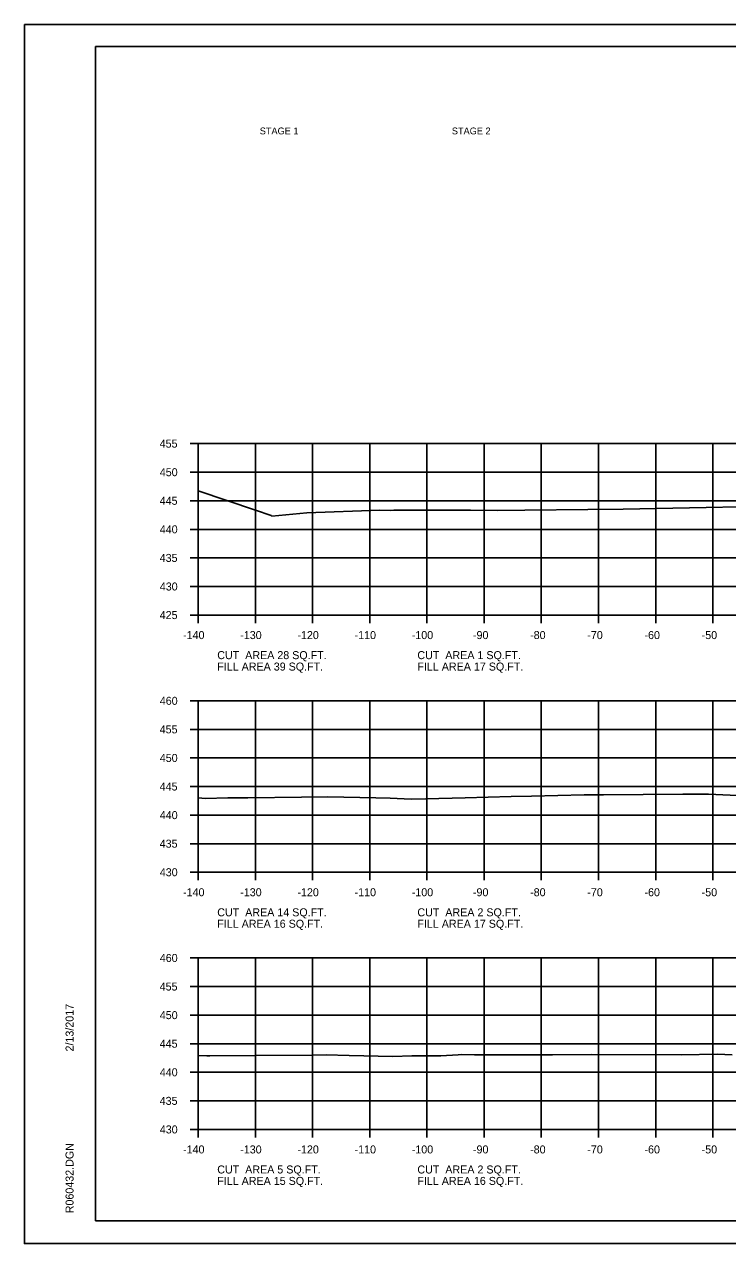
# Model space of a CAD drawing. Extents: x 1538688 to 1540766, y 656250 to 671912.
# Drawn here: x 1538687.8 to 1538810.8, y 657191.2 to 657404.6 of the extents above; entities that cross this region are included whole.
import ezdxf

# ---------------------------------------------------------------- set-up
doc = ezdxf.new("R2010")
doc.units = 0
for name, color, linetype in [('18', 7, 'Continuous'), ('22', 7, 'Continuous'), ('26', 7, 'Continuous'), ('Borings', 7, 'Continuous'), ('Default', 7, 'Continuous'), ('Horizontal Alignment', 7, 'Continuous'), ('RipRap', 7, 'Continuous')]:
    doc.layers.add(name, color=color, linetype=linetype)

msp = doc.modelspace()

# ---------------------------------------------------------------- linework, layer by layer
at = {"layer": '18'}
for points in [[(1538718.18, 657322.96), (1538728.2, 657319.57), (1538730.91, 657318.63), (1538731.02, 657318.55), (1538737.18, 657319.1), (1538749.94, 657319.56), (1538751.72, 657319.52), (1538752.4, 657319.56), (1538765.8, 657319.56), (1538770.47, 657319.53), (1538775.27, 657319.58), (1538786.29, 657319.72), (1538792.51, 657319.79), (1538815.69, 657320.2)], [(1538718.18, 657269.25), (1538719.46, 657269.13), (1538723.37, 657269.25), (1538726.83, 657269.26), (1538736.22, 657269.35), (1538740.82, 657269.44), (1538749.21, 657269.23), (1538751.73, 657269.17), (1538755.39, 657269.03), (1538758, 657269.05), (1538764.84, 657269.26), (1538772.9, 657269.47), (1538776.47, 657269.53), (1538785.65, 657269.8), (1538789.08, 657269.79), (1538802.91, 657269.88), (1538807.42, 657269.88), (1538822.57, 657269.19)], [(1538718.18, 657224.15), (1538719.68, 657224.11), (1538719.98, 657224.1), (1538720.21, 657224.11), (1538728.25, 657224.15), (1538738.24, 657224.23), (1538740.55, 657224.28), (1538744.58, 657224.17), (1538752.19, 657223.99), (1538755.55, 657224.12), (1538760.63, 657224.11), (1538763.62, 657224.29), (1538764.29, 657224.34), (1538766.48, 657224.31), (1538780.16, 657224.26), (1538786.99, 657224.32), (1538802.66, 657224.27), (1538808.99, 657224.37), (1538811.54, 657224.26)]]:
    msp.add_lwpolyline(points, dxfattribs=at)
at = {"layer": '22'}
for p, q in [((1538718.18, 657331.23), (1538998.18, 657331.23)), ((1538718.18, 657301.23), (1538718.18, 657331.23)), ((1538728.18, 657301.23), (1538728.18, 657331.23)), ((1538738.18, 657301.23), (1538738.18, 657331.23)), ((1538748.18, 657301.23), (1538748.18, 657331.23)), ((1538758.18, 657301.23), (1538758.18, 657331.23)), ((1538768.18, 657301.23), (1538768.18, 657331.23)), ((1538778.18, 657301.23), (1538778.18, 657331.23)), ((1538788.18, 657301.23), (1538788.18, 657331.23)), ((1538798.18, 657301.23), (1538798.18, 657331.23)), ((1538808.18, 657301.23), (1538808.18, 657331.23)), ((1538718.18, 657326.23), (1538998.18, 657326.23)), ((1538718.18, 657321.23), (1538998.18, 657321.23)), ((1538718.18, 657316.23), (1538998.18, 657316.23)), ((1538718.18, 657311.23), (1538998.18, 657311.23)), ((1538718.18, 657306.23), (1538998.18, 657306.23)), ((1538718.18, 657301.23), (1538998.18, 657301.23)), ((1538718.18, 657286.23), (1538998.18, 657286.23)), ((1538718.18, 657256.23), (1538718.18, 657286.23)), ((1538728.18, 657256.23), (1538728.18, 657286.23)), ((1538738.18, 657256.23), (1538738.18, 657286.23)), ((1538748.18, 657256.23), (1538748.18, 657286.23)), ((1538758.18, 657256.23), (1538758.18, 657286.23)), ((1538768.18, 657256.23), (1538768.18, 657286.23)), ((1538778.18, 657256.23), (1538778.18, 657286.23)), ((1538788.18, 657256.23), (1538788.18, 657286.23)), ((1538798.18, 657256.23), (1538798.18, 657286.23)), ((1538808.18, 657256.23), (1538808.18, 657286.23)), ((1538718.18, 657281.23), (1538998.18, 657281.23)), ((1538718.18, 657276.23), (1538998.18, 657276.23)), ((1538718.18, 657271.23), (1538998.18, 657271.23)), ((1538718.18, 657266.23), (1538998.18, 657266.23)), ((1538718.18, 657261.23), (1538998.18, 657261.23)), ((1538718.18, 657256.23), (1538998.18, 657256.23)), ((1538718.18, 657241.23), (1538998.18, 657241.23)), ((1538718.18, 657211.23), (1538718.18, 657241.23)), ((1538728.18, 657211.23), (1538728.18, 657241.23)), ((1538738.18, 657211.23), (1538738.18, 657241.23)), ((1538748.18, 657211.23), (1538748.18, 657241.23)), ((1538758.18, 657211.23), (1538758.18, 657241.23)), ((1538768.18, 657211.23), (1538768.18, 657241.23)), ((1538778.18, 657211.23), (1538778.18, 657241.23)), ((1538788.18, 657211.23), (1538788.18, 657241.23)), ((1538798.18, 657211.23), (1538798.18, 657241.23)), ((1538808.18, 657211.23), (1538808.18, 657241.23)), ((1538718.18, 657236.23), (1538998.18, 657236.23)), ((1538718.18, 657231.23), (1538998.18, 657231.23)), ((1538718.18, 657226.23), (1538998.18, 657226.23)), ((1538718.18, 657221.23), (1538998.18, 657221.23)), ((1538718.18, 657216.23), (1538998.18, 657216.23)), ((1538718.18, 657211.23), (1538998.18, 657211.23))]:
    msp.add_line(p, q, dxfattribs=at)
at = {"layer": '26'}
for p, q in [((1538687.78, 657404.59), (1539021.11, 657404.59)), ((1538687.78, 657191.25), (1539021.11, 657191.25))]:
    msp.add_line(p, q, dxfattribs=at)
msp.add_lwpolyline([(1538687.77, 657404.59), (1539021.11, 657404.59), (1539021.11, 657191.25), (1538687.77, 657191.25)], close=True, dxfattribs=at)
at = {"layer": 'Borings'}
for p, q in [((1538716.78, 657331.23), (1538718.18, 657331.23)), ((1538718.18, 657301.23), (1538718.18, 657331.23)), ((1538716.78, 657326.23), (1538718.18, 657326.23)), ((1538716.78, 657321.23), (1538718.18, 657321.23)), ((1538716.78, 657316.23), (1538718.18, 657316.23)), ((1538716.78, 657311.23), (1538718.18, 657311.23)), ((1538716.78, 657306.23), (1538718.18, 657306.23)), ((1538716.78, 657301.23), (1538718.18, 657301.23)), ((1538718.18, 657301.23), (1538998.18, 657301.23)), ((1538718.18, 657299.83), (1538718.18, 657301.23)), ((1538728.18, 657299.83), (1538728.18, 657301.23)), ((1538738.18, 657299.83), (1538738.18, 657301.23)), ((1538748.18, 657299.83), (1538748.18, 657301.23)), ((1538758.18, 657299.83), (1538758.18, 657301.23)), ((1538768.18, 657299.83), (1538768.18, 657301.23)), ((1538778.18, 657299.83), (1538778.18, 657301.23)), ((1538788.18, 657299.83), (1538788.18, 657301.23)), ((1538798.18, 657299.83), (1538798.18, 657301.23)), ((1538808.18, 657299.83), (1538808.18, 657301.23)), ((1538716.78, 657286.23), (1538718.18, 657286.23)), ((1538718.18, 657256.23), (1538718.18, 657286.23)), ((1538716.78, 657281.23), (1538718.18, 657281.23)), ((1538716.78, 657276.23), (1538718.18, 657276.23)), ((1538716.78, 657271.23), (1538718.18, 657271.23)), ((1538716.78, 657266.23), (1538718.18, 657266.23)), ((1538716.78, 657261.23), (1538718.18, 657261.23)), ((1538716.78, 657256.23), (1538718.18, 657256.23)), ((1538718.18, 657256.23), (1538998.18, 657256.23)), ((1538718.18, 657254.83), (1538718.18, 657256.23)), ((1538728.18, 657254.83), (1538728.18, 657256.23)), ((1538738.18, 657254.83), (1538738.18, 657256.23)), ((1538748.18, 657254.83), (1538748.18, 657256.23)), ((1538758.18, 657254.83), (1538758.18, 657256.23)), ((1538768.18, 657254.83), (1538768.18, 657256.23)), ((1538778.18, 657254.83), (1538778.18, 657256.23)), ((1538788.18, 657254.83), (1538788.18, 657256.23)), ((1538798.18, 657254.83), (1538798.18, 657256.23)), ((1538808.18, 657254.83), (1538808.18, 657256.23)), ((1538716.78, 657241.23), (1538718.18, 657241.23)), ((1538718.18, 657211.23), (1538718.18, 657241.23)), ((1538716.78, 657236.23), (1538718.18, 657236.23)), ((1538716.78, 657231.23), (1538718.18, 657231.23)), ((1538716.78, 657226.23), (1538718.18, 657226.23)), ((1538716.78, 657221.23), (1538718.18, 657221.23)), ((1538716.78, 657216.23), (1538718.18, 657216.23)), ((1538716.78, 657211.23), (1538718.18, 657211.23)), ((1538718.18, 657211.23), (1538998.18, 657211.23)), ((1538718.18, 657209.83), (1538718.18, 657211.23)), ((1538728.18, 657209.83), (1538728.18, 657211.23)), ((1538738.18, 657209.83), (1538738.18, 657211.23)), ((1538748.18, 657209.83), (1538748.18, 657211.23)), ((1538758.18, 657209.83), (1538758.18, 657211.23)), ((1538768.18, 657209.83), (1538768.18, 657211.23)), ((1538778.18, 657209.83), (1538778.18, 657211.23)), ((1538788.18, 657209.83), (1538788.18, 657211.23)), ((1538798.18, 657209.83), (1538798.18, 657211.23)), ((1538808.18, 657209.83), (1538808.18, 657211.23))]:
    msp.add_line(p, q, dxfattribs=at)
at = {"layer": 'RipRap'}
for p, q in [((1538700.18, 657400.69), (1539016.36, 657400.69)), ((1538700.18, 657195.23), (1538700.18, 657400.69)), ((1538700.18, 657195.23), (1538700.18, 657195.23)), ((1539016.36, 657195.23), (1538700.18, 657195.23))]:
    msp.add_line(p, q, dxfattribs=at)

# ---------------------------------------------------------------- texts
at = {"layer": 'Default'}
for s, p in [('STAGE 1', (1538728.93, 657385.34)), ('STAGE 2', (1538762.53, 657385.34))]:
    msp.add_text(s, height=1.2, dxfattribs=at).set_placement(p)
at = {"layer": 'Horizontal Alignment'}
for s, p in [('455', (1538711.43, 657330.53)), ('450', (1538711.45, 657325.53)), ('445', (1538711.43, 657320.53)), ('440', (1538711.45, 657315.53)), ('435', (1538711.43, 657310.53)), ('430', (1538711.45, 657305.53)), ('425', (1538711.43, 657300.53)), ('-140', (1538715.52, 657297.03)), ('-130', (1538725.52, 657297.03)), ('-120', (1538735.52, 657297.03)), ('-110', (1538745.52, 657297.03)), ('-100', (1538755.52, 657297.03)), ('-90', (1538766.22, 657297.03)), ('-80', (1538776.22, 657297.03)), ('-70', (1538786.22, 657297.03)), ('-60', (1538796.22, 657297.03)), ('-50', (1538806.22, 657297.03)), ('CUT  AREA 28 SQ.FT.', (1538721.5, 657293.52)), ('CUT  AREA 1 SQ.FT.', (1538756.5, 657293.52)), ('FILL AREA 39 SQ.FT.', (1538721.5, 657291.52)), ('FILL AREA 17 SQ.FT.', (1538756.5, 657291.52)), ('460', (1538711.45, 657285.53)), ('455', (1538711.43, 657280.53)), ('450', (1538711.45, 657275.53)), ('445', (1538711.43, 657270.53)), ('440', (1538711.45, 657265.53)), ('435', (1538711.43, 657260.53)), ('430', (1538711.45, 657255.53)), ('-140', (1538715.52, 657252.03)), ('-130', (1538725.52, 657252.03)), ('-120', (1538735.52, 657252.03)), ('-110', (1538745.52, 657252.03)), ('-100', (1538755.52, 657252.03)), ('-90', (1538766.22, 657252.03)), ('-80', (1538776.22, 657252.03)), ('-70', (1538786.22, 657252.03)), ('-60', (1538796.22, 657252.03)), ('-50', (1538806.22, 657252.03)), ('CUT  AREA 14 SQ.FT.', (1538721.5, 657248.52)), ('CUT  AREA 2 SQ.FT.', (1538756.5, 657248.52)), ('FILL AREA 16 SQ.FT.', (1538721.5, 657246.52)), ('FILL AREA 17 SQ.FT.', (1538756.5, 657246.52)), ('460', (1538711.45, 657240.53)), ('455', (1538711.43, 657235.53)), ('450', (1538711.45, 657230.53)), ('445', (1538711.43, 657225.53)), ('440', (1538711.45, 657220.53)), ('435', (1538711.43, 657215.53)), ('430', (1538711.45, 657210.53)), ('-140', (1538715.52, 657207.03)), ('-130', (1538725.52, 657207.03)), ('-120', (1538735.52, 657207.03)), ('-110', (1538745.52, 657207.03)), ('-100', (1538755.52, 657207.03)), ('-90', (1538766.22, 657207.03)), ('-80', (1538776.22, 657207.03)), ('-70', (1538786.22, 657207.03)), ('-60', (1538796.22, 657207.03)), ('-50', (1538806.22, 657207.03)), ('CUT  AREA 5 SQ.FT.', (1538721.5, 657203.52)), ('CUT  AREA 2 SQ.FT.', (1538756.5, 657203.52)), ('FILL AREA 15 SQ.FT.', (1538721.5, 657201.52)), ('FILL AREA 16 SQ.FT.', (1538756.5, 657201.52))]:
    msp.add_text(s, height=1.4, dxfattribs=at).set_placement(p)
at = {"layer": 'RipRap'}
for s, p in [('2/13/2017', (1538696.37, 657224.87)), ('R060432.DGN', (1538696.37, 657196.56))]:
    msp.add_text(s, height=1.4, rotation=90, dxfattribs=at).set_placement(p)

doc.saveas('drawing.dxf')
